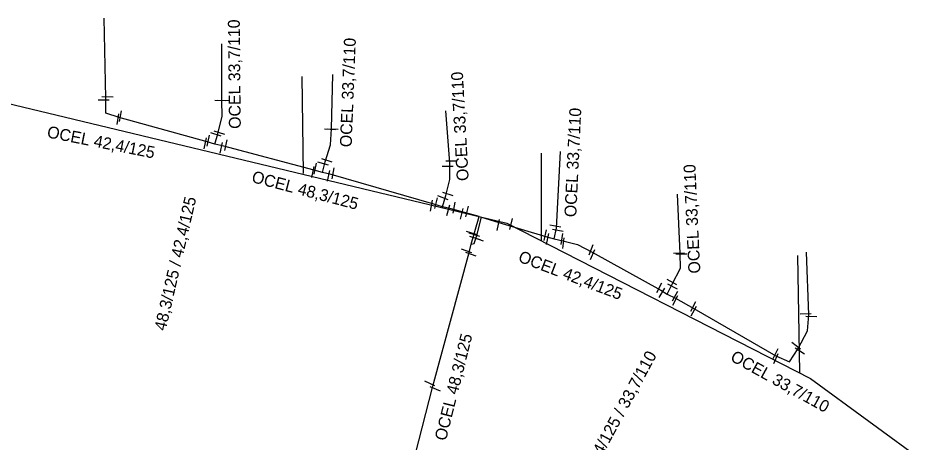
# Model space of a CAD drawing. Extents: x -642943 to -623314, y -1138561 to -1113539.
# Drawn here: x -641619.1 to -641561.5, y -1115234.3 to -1115207.5 of the extents above; entities that cross this region are included whole.
import ezdxf

# ---------------------------------------------------------------- set-up
doc = ezdxf.new("R2010")
doc.units = 0
for name, color, linetype in [('horkovod dimenze', 7, 'Continuous'), ('horkovod předisol', 7, 'Continuous'), ('horkovod sváry', 7, 'Continuous'), ('horkovod trasa', 7, 'Continuous'), ('horkovod zrušený', 7, 'Continuous')]:
    doc.layers.add(name, color=color, linetype=linetype)

# ---------------------------------------------------------------- blocks, each defined once
blk = doc.blocks.new('SPH_2')
at = {"layer": 'horkovod sváry'}
blk.add_line((-0.0001, -0.0349), (0.0001, 0.0349), dxfattribs=at)
blk = doc.blocks.new('SPH_1')
at = {"layer": 'horkovod sváry'}
blk.add_line((0.0001, -0.035), (-0.0001, 0.035), dxfattribs=at)
blk = doc.blocks.new('SPH')
at = {"layer": 'horkovod sváry'}
blk.add_line((0, -0.035), (0, 0.035), dxfattribs=at)

msp = doc.modelspace()

# ---------------------------------------------------------------- linework, layer by layer
at = {"layer": 'horkovod předisol'}
for points in [[(-641606.7, -1115215.424), (-641607.185, -1115215.275), (-641612.742, -1115213.73), (-641613.594, -1115213.47), (-641613.586, -1115212.52), (-641613.684, -1115207.462)], [(-641606.7, -1115215.424), (-641606.511, -1115214.761), (-641606.236, -1115213.644), (-641606.243, -1115212.654), (-641606.239, -1115209.089)], [(-641599.877, -1115217.222), (-641599.709, -1115216.538), (-641599.373, -1115215.46), (-641599.315, -1115214.462), (-641599.219, -1115211.013)], [(-641592.292, -1115219.377), (-641592.085, -1115218.673), (-641591.836, -1115217.662), (-641591.832, -1115216.611), (-641592.081, -1115213.319)], [(-641599.877, -1115217.222), (-641600.413, -1115217.067), (-641606.133, -1115215.559), (-641606.7, -1115215.424)], [(-641585.23, -1115221.41), (-641585.077, -1115220.73), (-641584.832, -1115215.886)], [(-641592.292, -1115219.377), (-641592.831, -1115219.222), (-641599.339, -1115217.341), (-641599.877, -1115217.222)], [(-641578.087, -1115224.902), (-641577.757, -1115224.282), (-641577.243, -1115223.261), (-641577.252, -1115222.324), (-641577.421, -1115218.59)], [(-641590.479, -1115221.744), (-641589.968, -1115219.99), (-641590.899, -1115219.732), (-641591.742, -1115219.503), (-641592.292, -1115219.377)], [(-641590.479, -1115221.744), (-641590.3, -1115221.699), (-641590.126, -1115221.193), (-641589.823, -1115220.038), (-641588.725, -1115220.381), (-641585.699, -1115221.284), (-641585.23, -1115221.41)], [(-641596.589, -1115246.991), (-641596.515, -1115246.94), (-641594.883, -1115246.929), (-641594.871, -1115246.178), (-641594.84, -1115244.416), (-641594.765, -1115238.748), (-641594.731, -1115237.709), (-641594.459, -1115236.807), (-641592.901, -1115230.709), (-641590.614, -1115222.271), (-641590.479, -1115221.744)], [(-641585.23, -1115221.41), (-641584.672, -1115221.543), (-641583.744, -1115221.765), (-641582.818, -1115222.24), (-641578.491, -1115224.658), (-641578.087, -1115224.902)], [(-641578.087, -1115224.902), (-641577.559, -1115225.159), (-641576.403, -1115225.816), (-641571.2, -1115228.802), (-641570.353, -1115229.173), (-641569.803, -1115228.33), (-641569.208, -1115227.221), (-641569.129, -1115226.213), (-641569.262, -1115222.244)]]:
    msp.add_lwpolyline(points, dxfattribs=at)
at = {"layer": 'horkovod trasa'}
for points in [[(-641606.7, -1115215.424), (-641607.185, -1115215.275), (-641612.742, -1115213.73), (-641613.594, -1115213.47), (-641613.586, -1115212.52), (-641613.684, -1115207.462)], [(-641606.7, -1115215.424), (-641606.511, -1115214.761), (-641606.236, -1115213.644), (-641606.243, -1115212.654), (-641606.239, -1115209.089)], [(-641599.877, -1115217.222), (-641599.709, -1115216.538), (-641599.373, -1115215.46), (-641599.315, -1115214.462), (-641599.219, -1115211.013)], [(-641592.292, -1115219.377), (-641592.085, -1115218.673), (-641591.836, -1115217.662), (-641591.832, -1115216.611), (-641592.081, -1115213.319)], [(-641599.877, -1115217.222), (-641600.413, -1115217.067), (-641606.133, -1115215.559), (-641606.7, -1115215.424)], [(-641585.23, -1115221.41), (-641585.077, -1115220.73), (-641584.832, -1115215.886)], [(-641592.292, -1115219.377), (-641592.831, -1115219.222), (-641599.339, -1115217.341), (-641599.877, -1115217.222)], [(-641578.087, -1115224.902), (-641577.757, -1115224.282), (-641577.243, -1115223.261), (-641577.252, -1115222.324), (-641577.421, -1115218.59)], [(-641590.479, -1115221.744), (-641589.968, -1115219.99), (-641590.899, -1115219.732), (-641591.742, -1115219.503), (-641592.292, -1115219.377)], [(-641590.479, -1115221.744), (-641590.3, -1115221.699), (-641590.126, -1115221.193), (-641589.823, -1115220.038), (-641588.725, -1115220.381), (-641585.699, -1115221.284), (-641585.23, -1115221.41)], [(-641596.589, -1115246.991), (-641596.515, -1115246.94), (-641594.883, -1115246.929), (-641594.871, -1115246.178), (-641594.84, -1115244.416), (-641594.765, -1115238.748), (-641594.731, -1115237.709), (-641594.459, -1115236.807), (-641592.901, -1115230.709), (-641590.614, -1115222.271), (-641590.479, -1115221.744)], [(-641585.23, -1115221.41), (-641584.672, -1115221.543), (-641583.744, -1115221.765), (-641582.818, -1115222.24), (-641578.491, -1115224.658), (-641578.087, -1115224.902)], [(-641578.087, -1115224.902), (-641577.559, -1115225.159), (-641576.403, -1115225.816), (-641571.2, -1115228.802), (-641570.353, -1115229.173), (-641569.803, -1115228.33), (-641569.208, -1115227.221), (-641569.129, -1115226.213), (-641569.262, -1115222.244)]]:
    msp.add_lwpolyline(points, dxfattribs=at)
at = {"layer": 'horkovod zrušený'}
for p, q in [((-641601.086, -1115217.271), (-641601.166, -1115211.153)), ((-641625.193, -1115211.539), (-641588.221, -1115220.41)), ((-641586.034, -1115221.509), (-641586.034, -1115215.991)), ((-641588.221, -1115220.41), (-641569.016, -1115230.241)), ((-641569.701, -1115229.856), (-641569.82, -1115222.459)), ((-641569.016, -1115230.241), (-641552.837, -1115242.03))]:
    msp.add_line(p, q, dxfattribs=at)

# ---------------------------------------------------------------- block references
at = {"layer": 'horkovod sváry'}
for name, p, xscale, yscale, rotation in [('SPH_2', (-641613.48, -1115212.421), 10.00000269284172, 10.000002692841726, -90.30575957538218), ('SPH_2', (-641613.72, -1115212.621), 10.000010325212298, 10.000010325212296, -91.48600052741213), ('SPH_2', (-641606.34, -1115212.651), 9.99999784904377, 9.99999784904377, -91.75691795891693), ('SPH_2', (-641606.15, -1115212.651), 10.000021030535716, 10.000021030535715, -91.9507152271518), ('SPH_2', (-641612.82, -1115213.841), 10.00000381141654, 10.000003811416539, -8.547269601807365), ('SPH_1', (-641612.66, -1115213.651), 9.999994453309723, 9.999994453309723, -10.02666561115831), ('SPH_2', (-641607.1, -1115215.201), 9.999982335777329, 9.999982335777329, -12.311532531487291), ('SPH_2', (-641606.62, -1115214.811), 10.000004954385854, 10.000004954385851, 71.67000878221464), ('SPH', (-641606.4, -1115214.711), 9.999990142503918, 9.999990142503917, 73.46957420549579), ('SPH_2', (-641599.4, -1115214.471), 10.000020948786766, 10.000020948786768, -93.12555986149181), ('SPH_1', (-641599.24, -1115214.461), 10.000023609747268, 10.00002360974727, -93.01120291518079), ('SPH_1', (-641607.29, -1115215.371), 9.999988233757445, 9.999988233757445, -13.36014056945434), ('SPH_1', (-641606.28, -1115215.651), 10.000002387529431, 10.00000238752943, -11.716027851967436), ('SPH_2', (-641605.99, -1115215.491), 9.999998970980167, 9.999998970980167, -11.227625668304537), ('SPH_2', (-641600.34, -1115216.971), 10.000003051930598, 10.0000030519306, -12.250615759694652), ('SPH_1', (-641599.84, -1115216.651), 10.000008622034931, 10.000008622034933, 74.73547437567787), ('SPH_2', (-641599.6, -1115216.451), 9.999982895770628, 9.999982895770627, 72.86076582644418), ('SPH_2', (-641591.73, -1115216.471), 9.999977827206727, 9.999977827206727, -90.21584600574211), ('SPH', (-641600.49, -1115217.181), 9.999980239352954, 9.999980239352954, -11.793995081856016), ('SPH_2', (-641599.49, -1115217.431), 10.000017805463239, 10.000017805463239, -12.003355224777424), ('SPH_2', (-641599.2, -1115217.261), 9.99999203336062, 9.999992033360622, -10.405670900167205), ('SPH_2', (-641591.96, -1115216.821), 9.999977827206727, 9.999977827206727, -90.21584600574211), ('SPH_2', (-641592.69, -1115219.151), 10.000008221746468, 10.000008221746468, -13.395216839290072), ('SPH_2', (-641592.26, -1115218.811), 10.000014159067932, 10.000014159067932, 68.6984495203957), ('SPH_2', (-641591.94, -1115218.581), 10.000003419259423, 10.000003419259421, 71.2239370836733), ('SPH_1', (-641592.99, -1115219.311), 9.99999346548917, 9.99999346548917, -11.685522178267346), ('SPH', (-641591.92, -1115219.591), 9.99999759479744, 9.99999759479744, -15.160581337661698), ('SPH_2', (-641591.56, -1115219.441), 10.000009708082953, 10.00000970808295, -10.688983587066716), ('SPH_2', (-641591.07, -1115219.821), 10.000010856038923, 10.000010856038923, -12.901486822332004), ('SPH_2', (-641590.74, -1115219.671), 10.000003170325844, 10.000003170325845, -13.95153853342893), ('SPH_2', (-641588.76, -1115220.531), 10.000016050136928, 10.000016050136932, -11.310037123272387), ('SPH_2', (-641587.95, -1115220.471), 9.999993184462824, 9.999993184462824, -13.4580525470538), ('SPH_1', (-641585.16, -1115220.611), 10.000012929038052, 10.000012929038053, 79.1325814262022), ('SPH_2', (-641590.44, -1115221.051), 9.999982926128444, 9.999982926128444, 72.31158871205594), ('SPH_2', (-641590.27, -1115221.151), 10.000019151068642, 10.00001915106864, 72.26796276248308), ('SPH_2', (-641585.79, -1115221.171), 9.999977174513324, 9.999977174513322, -11.18168420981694), ('SPH_2', (-641585.64, -1115221.421), 9.999986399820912, 9.999986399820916, -11.1599171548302), ('SPH_2', (-641585, -1115220.881), 10.00000863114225, 10.000008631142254, 80.50478099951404), ('SPH_1', (-641584.73, -1115221.411), 9.999995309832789, 9.999995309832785, -9.064574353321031), ('SPH_1', (-641590.24, -1115221.361), 9.999992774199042, 9.999992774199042, 71.3180117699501), ('SPH_2', (-641590.03, -1115221.441), 10.000006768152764, 10.000006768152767, 70.51398264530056), ('SPH_2', (-641584.64, -1115221.681), 10.000019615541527, 10.000019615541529, -8.255711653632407), ('SPH_2', (-641582.89, -1115222.091), 10.000025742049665, 10.000025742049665, -22.533297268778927), ('SPH_2', (-641590.76, -1115222.171), 9.99997835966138, 9.999978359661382, 69.79145316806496), ('SPH_2', (-641590.49, -1115222.381), 9.999983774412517, 9.999983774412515, 71.43680685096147), ('SPH_2', (-641582.8, -1115222.391), 9.999986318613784, 9.999986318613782, -23.85645884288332), ('SPH_2', (-641577.34, -1115222.301), 9.999988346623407, 9.999988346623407, -89.26333101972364), ('SPH_2', (-641577.18, -1115222.351), 10.00001095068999, 10.000010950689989, -88.8502625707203), ('SPH_2', (-641577.78, -1115224.151), 10.000008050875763, 10.000008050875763, 62.178184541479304), ('SPH_2', (-641578.58, -1115224.491), 10.000020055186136, 10.000020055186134, -27.780758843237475), ('SPH_2', (-641578.41, -1115224.821), 10.000007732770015, 10.000007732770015, -29.59321577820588), ('SPH_2', (-641577.74, -1115224.431), 9.999996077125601, 9.999996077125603, 63.10550795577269), ('SPH_2', (-641577.57, -1115225.021), 9.999991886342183, 9.999991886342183, -29.428940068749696), ('SPH_2', (-641577.57, -1115225.301), 9.999997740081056, 9.99999774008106, -27.85141508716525), ('SPH_2', (-641576.429, -1115225.673), 9.999997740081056, 9.99999774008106, -27.85141508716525), ('SPH_2', (-641576.399, -1115225.976), 9.999997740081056, 9.99999774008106, -27.85141508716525), ('SPH_2', (-641569.32, -1115226.141), 9.999991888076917, 9.999991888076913, -88.44753893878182), ('SPH_2', (-641568.96, -1115226.301), 9.999998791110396, 9.999998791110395, -90.87381942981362), ('SPH_2', (-641569.92, -1115228.171), 10.000019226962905, 10.000019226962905, 53.37817767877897), ('SPH_2', (-641571.22, -1115228.651), 10.000014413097, 10.000014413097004, -25.715233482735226), ('SPH_1', (-641571.2, -1115228.971), 10.00000680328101, 10.00000680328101, -24.848634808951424), ('SPH_2', (-641569.69, -1115228.501), 9.999978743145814, 9.999978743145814, 57.758014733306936), ('SPH_2', (-641593.09, -1115230.551), 10.000001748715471, 10.000001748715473, 66.65514584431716), ('SPH_1', (-641592.74, -1115230.891), 10.000015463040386, 10.000015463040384, 67.1459623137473)]:
    msp.add_blockref(name, p, dxfattribs=dict(at, xscale=xscale, yscale=yscale, rotation=rotation))

# ---------------------------------------------------------------- texts
at = {"layer": 'horkovod dimenze'}
for s, height, rotation, p in [('OCEL 33,7/110', 0.75, 90.5797, (-641605.048, -1115214.45)), ('OCEL 33,7/110', 0.75, 87.77314, (-641598.039, -1115215.625)), ('OCEL 33,7/110', 0.75, 93.10531, (-641590.633, -1115217.73)), ('OCEL 33,7/110', 0.75, 87.30423, (-641583.836, -1115220.05)), ('OCEL 42,4/125', 0.75, 348.78577, (-641617.347, -1115214.988)), ('OCEL 48,3/125', 0.75, 345.198, (-641604.411, -1115217.81)), ('OCEL 33,7/110', 0.74999, 92.68354, (-641575.981, -1115223.581)), ('48,3/125 / 42,4/125', 0.75, 76.97093, (-641609.806, -1115227.26)), ('OCEL 42,4/125', 0.75, 339.18278, (-641587.558, -1115222.825)), ('OCEL 48,3/125', 0.75, 75.89865, (-641592.078, -1115234.212)), ('42,4/125 / 33,7/110', 0.75, 61.51641, (-641582.841, -1115236.354)), ('OCEL 33,7/110', 0.75, 331.03412, (-641574.142, -1115229.071))]:
    msp.add_text(s, height=height, rotation=rotation, dxfattribs=at).set_placement(p)

doc.saveas('drawing.dxf')
